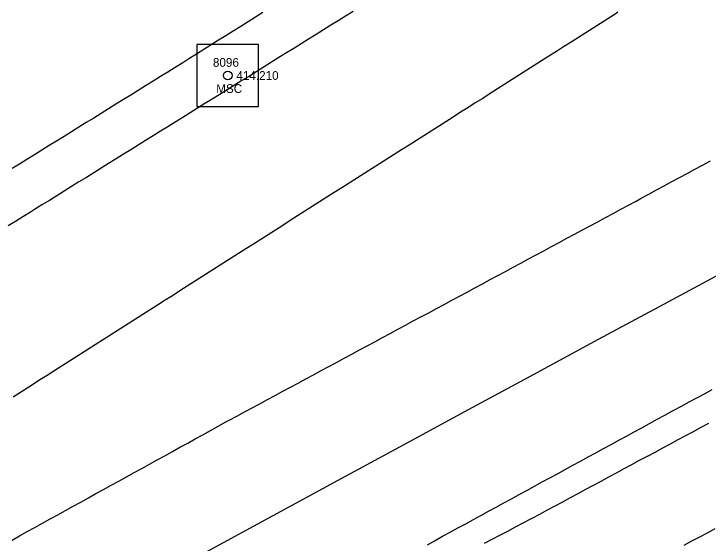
# Model space of a CAD drawing. Extents: x 1901471 to 1963503, y 756461 to 799997.
# Drawn here: x 1928420.2 to 1928499.8, y 772564.7 to 772625.4 of the extents above; entities that cross this region are included whole.
import ezdxf

# ---------------------------------------------------------------- set-up
doc = ezdxf.new("R2010")
doc.units = 0
for name, color, linetype in [('RD_EX_DR_ErosCtrl', 7, 'Continuous'), ('RD_EX_Road', 7, 'Continuous'), ('RD_EX_Road_txCode', 7, 'Continuous'), ('RD_HC_Cl', 7, 'Continuous'), ('RD_HC_Survey', 7, 'Continuous'), ('RD_HC_txCode', 7, 'Continuous'), ('RD_SMD_Locator', 7, 'Continuous')]:
    doc.layers.add(name, color=color, linetype=linetype)

msp = doc.modelspace()

# ---------------------------------------------------------------- linework, layer by layer
at = {"layer": 'RD_EX_DR_ErosCtrl'}
msp.add_lwpolyline([(1928497.07, 772564.48), (1928497.95, 772564.95), (1928498.84, 772565.42), (1928499.72, 772565.89), (1928500.6, 772566.36)], dxfattribs=at)
at = {"layer": 'RD_EX_Road'}
for points in [[(1928459.11, 772625.64), (1928458.26, 772625.11), (1928457.41, 772624.58), (1928456.57, 772624.05), (1928455.72, 772623.53), (1928454.87, 772623), (1928454.02, 772622.47), (1928453.17, 772621.94), (1928452.32, 772621.41), (1928451.47, 772620.89), (1928450.62, 772620.36), (1928449.77, 772619.83), (1928448.93, 772619.3), (1928448.08, 772618.77), (1928447.23, 772618.24), (1928446.38, 772617.72), (1928445.53, 772617.19), (1928444.68, 772616.66), (1928443.83, 772616.13), (1928442.98, 772615.6), (1928442.13, 772615.08), (1928441.29, 772614.55), (1928440.44, 772614.02), (1928439.59, 772613.49), (1928438.74, 772612.96), (1928437.89, 772612.43), (1928437.04, 772611.91), (1928436.19, 772611.38), (1928435.34, 772610.85), (1928434.49, 772610.32), (1928433.65, 772609.79), (1928432.8, 772609.27), (1928431.95, 772608.74), (1928431.1, 772608.21), (1928430.25, 772607.68), (1928429.4, 772607.15), (1928428.55, 772606.62), (1928427.7, 772606.1), (1928426.85, 772605.57), (1928426.01, 772605.04), (1928425.16, 772604.51), (1928424.31, 772603.98), (1928423.46, 772603.46), (1928422.61, 772602.93), (1928422.13, 772602.63), (1928421.27, 772602.1), (1928420.42, 772601.57), (1928419.57, 772601.05)], [(1928448.78, 772625.52), (1928447.93, 772624.98), (1928447.09, 772624.45), (1928446.24, 772623.92), (1928445.39, 772623.39), (1928444.55, 772622.86), (1928443.7, 772622.33), (1928442.85, 772621.8), (1928442.01, 772621.27), (1928441.16, 772620.73), (1928440.31, 772620.2), (1928439.59, 772619.75), (1928438.74, 772619.22), (1928437.89, 772618.69), (1928437.04, 772618.17), (1928436.19, 772617.64), (1928435.34, 772617.11), (1928434.49, 772616.59), (1928433.64, 772616.06), (1928432.79, 772615.53), (1928431.94, 772615), (1928431.09, 772614.48), (1928430.24, 772613.95), (1928429.39, 772613.42), (1928428.54, 772612.9), (1928427.69, 772612.37), (1928426.84, 772611.84), (1928425.99, 772611.32), (1928425.14, 772610.79), (1928424.29, 772610.26), (1928423.44, 772609.73), (1928422.59, 772609.21), (1928421.74, 772608.68), (1928420.89, 772608.15), (1928420.04, 772607.63)], [(1928489.47, 772625.54), (1928489.16, 772625.33), (1928488.32, 772624.8), (1928487.47, 772624.26), (1928486.63, 772623.73), (1928485.78, 772623.19), (1928484.94, 772622.65), (1928484.1, 772622.12), (1928483.25, 772621.58), (1928482.41, 772621.04), (1928481.56, 772620.51), (1928480.72, 772619.97), (1928479.88, 772619.44), (1928479.03, 772618.9), (1928478.19, 772618.36), (1928477.34, 772617.83), (1928476.5, 772617.29), (1928475.66, 772616.76), (1928474.81, 772616.22), (1928473.97, 772615.68), (1928473.12, 772615.15), (1928472.28, 772614.61), (1928471.44, 772614.08), (1928470.59, 772613.54), (1928469.75, 772613), (1928468.9, 772612.47), (1928468.06, 772611.93), (1928467.22, 772611.4), (1928466.37, 772610.86), (1928465.53, 772610.32), (1928464.68, 772609.79), (1928463.84, 772609.25), (1928463, 772608.72), (1928462.15, 772608.18), (1928461.31, 772607.64), (1928460.46, 772607.11), (1928459.62, 772606.57), (1928458.77, 772606.04), (1928458.65, 772605.96), (1928457.81, 772605.42), (1928456.96, 772604.88), (1928456.12, 772604.34), (1928455.28, 772603.81), (1928454.43, 772603.27), (1928453.59, 772602.73), (1928452.75, 772602.2), (1928451.9, 772601.66), (1928451.06, 772601.12), (1928450.22, 772600.58), (1928449.37, 772600.05), (1928448.53, 772599.51), (1928447.69, 772598.97), (1928446.84, 772598.44), (1928446, 772597.9), (1928445.16, 772597.36), (1928444.31, 772596.82), (1928443.47, 772596.29), (1928442.63, 772595.75), (1928441.78, 772595.21), (1928440.94, 772594.68), (1928440.1, 772594.14), (1928439.25, 772593.6), (1928438.41, 772593.06), (1928437.57, 772592.53), (1928436.72, 772591.99), (1928435.88, 772591.45), (1928435.04, 772590.92), (1928434.19, 772590.38), (1928433.35, 772589.84), (1928432.51, 772589.3), (1928431.66, 772588.77), (1928430.82, 772588.23), (1928429.98, 772587.69), (1928429.13, 772587.16), (1928428.29, 772586.62), (1928427.45, 772586.08), (1928426.6, 772585.54), (1928425.76, 772585.01), (1928424.92, 772584.47), (1928424.07, 772583.93), (1928423.23, 772583.4), (1928422.39, 772582.86), (1928421.54, 772582.32), (1928420.7, 772581.79), (1928420.15, 772581.43)], [(1928420.03, 772565.05), (1928420.9, 772565.53), (1928421.78, 772566.02), (1928422.65, 772566.5), (1928423.53, 772566.98), (1928424.4, 772567.47), (1928425.28, 772567.95), (1928426.15, 772568.43), (1928427.03, 772568.92), (1928427.9, 772569.4), (1928428.78, 772569.88), (1928429.65, 772570.37), (1928430.53, 772570.85), (1928431.4, 772571.33), (1928432.28, 772571.82), (1928433.15, 772572.3), (1928434.03, 772572.78), (1928434.91, 772573.27), (1928435.78, 772573.75), (1928436.66, 772574.23), (1928437.53, 772574.72), (1928438.41, 772575.2), (1928439.28, 772575.68), (1928440.16, 772576.17), (1928441.03, 772576.65), (1928441.91, 772577.13), (1928442.78, 772577.62), (1928443.66, 772578.1), (1928444.53, 772578.59), (1928444.9, 772578.78), (1928445.78, 772579.26), (1928446.66, 772579.73), (1928447.54, 772580.2), (1928448.42, 772580.68), (1928449.3, 772581.15), (1928450.18, 772581.63), (1928451.06, 772582.1), (1928451.94, 772582.57), (1928452.82, 772583.05), (1928453.7, 772583.52), (1928454.58, 772584), (1928455.46, 772584.47), (1928456.34, 772584.95), (1928457.22, 772585.42), (1928458.1, 772585.89), (1928458.98, 772586.37), (1928459.86, 772586.84), (1928460.74, 772587.32), (1928461.62, 772587.79), (1928462.5, 772588.26), (1928463.38, 772588.74), (1928464.26, 772589.21), (1928465.14, 772589.69), (1928466.02, 772590.16), (1928466.9, 772590.63), (1928467.78, 772591.11), (1928468.66, 772591.58), (1928469.54, 772592.06), (1928470.43, 772592.53), (1928471.31, 772593.01), (1928472.19, 772593.48), (1928473.07, 772593.95), (1928473.95, 772594.43), (1928474.83, 772594.9), (1928475.71, 772595.38), (1928476.59, 772595.85), (1928477.47, 772596.32), (1928478.35, 772596.8), (1928479.23, 772597.27), (1928480.11, 772597.75), (1928480.99, 772598.22), (1928481.87, 772598.69), (1928482.75, 772599.17), (1928483.63, 772599.64), (1928484.51, 772600.12), (1928485.39, 772600.59), (1928486.27, 772601.07), (1928487.15, 772601.54), (1928488.03, 772602.01), (1928488.91, 772602.49), (1928489.79, 772602.96), (1928490.67, 772603.44), (1928491.55, 772603.91), (1928492.14, 772604.23), (1928493.02, 772604.7), (1928493.9, 772605.18), (1928494.78, 772605.65), (1928495.66, 772606.13), (1928496.54, 772606.6), (1928497.42, 772607.08), (1928498.3, 772607.55), (1928499.18, 772608.03), (1928500.06, 772608.5)], [(1928467.63, 772564.52), (1928468.51, 772565), (1928469.38, 772565.48), (1928470.26, 772565.96), (1928471.14, 772566.44), (1928472.02, 772566.92), (1928472.9, 772567.4), (1928473.77, 772567.88), (1928474.65, 772568.35), (1928475.53, 772568.83), (1928476.41, 772569.31), (1928477.28, 772569.79), (1928478.16, 772570.27), (1928479.04, 772570.75), (1928479.92, 772571.23), (1928480.8, 772571.71), (1928481.67, 772572.19), (1928482.55, 772572.66), (1928483.43, 772573.14), (1928484.31, 772573.62), (1928485.18, 772574.1), (1928486.06, 772574.58), (1928486.94, 772575.06), (1928487.82, 772575.54), (1928488.7, 772576.02), (1928489.57, 772576.49), (1928490.45, 772576.97), (1928491.33, 772577.45), (1928492.21, 772577.93), (1928493.08, 772578.41), (1928493.96, 772578.89), (1928494.84, 772579.37), (1928495.72, 772579.85), (1928495.87, 772579.93), (1928496.75, 772580.4), (1928497.63, 772580.88), (1928498.51, 772581.35), (1928499.39, 772581.83), (1928500.27, 772582.3)], [(1928474.18, 772564.69), (1928475.07, 772565.15), (1928475.95, 772565.62), (1928476.84, 772566.08), (1928477.72, 772566.55), (1928478.61, 772567.01), (1928479.49, 772567.48), (1928479.64, 772567.56), (1928480.52, 772568.03), (1928481.4, 772568.5), (1928482.28, 772568.98), (1928483.16, 772569.45), (1928484.04, 772569.93), (1928484.92, 772570.4), (1928485.8, 772570.87), (1928486.68, 772571.35), (1928487.56, 772571.82), (1928488.44, 772572.29), (1928489.32, 772572.77), (1928490.2, 772573.24), (1928491.08, 772573.72), (1928491.96, 772574.19), (1928492.84, 772574.66), (1928493.72, 772575.14), (1928494.6, 772575.61), (1928495.48, 772576.09), (1928496.36, 772576.56), (1928497.25, 772577.03), (1928498.13, 772577.51), (1928499.01, 772577.98), (1928499.89, 772578.45)]]:
    msp.add_lwpolyline(points, dxfattribs=at)
at = {"layer": 'RD_HC_Cl'}
for centre, radius, start, end in [((1933934.019, 762479.741), 11482.379, 112.0131601, 122.8458902), ((1933920.665, 762509.144), 11420.505, 112.014247, 122.8463779), ((1933910.025, 762523.402), 11373.858, 112.013249, 123.5418878)]:
    msp.add_arc(centre, radius, start, end, dxfattribs=at)
at = {"layer": 'RD_HC_Survey'}
msp.add_lwpolyline([(1928448.283, 772621.834), (1928441.211, 772621.834), (1928441.211, 772614.762), (1928448.283, 772614.762)], close=True, dxfattribs=at)
msp.add_circle((1928444.747, 772618.298), 0.5, dxfattribs=at)
at = {"layer": 'RD_SMD_Locator'}
msp.add_circle((1928444.747, 772618.298), 0.001, dxfattribs=at)

# ---------------------------------------------------------------- texts
at = {"layer": 'RD_EX_Road_txCode'}
msp.add_text('414.210', height=1, dxfattribs=at).set_placement((1928445.747, 772617.798))
at = {"layer": 'RD_HC_txCode'}
for s, p in [('8096', (1928443.054, 772619.298)), ('MSC', (1928443.432, 772616.298))]:
    msp.add_text(s, height=1, dxfattribs=at).set_placement(p)

doc.saveas('drawing.dxf')
